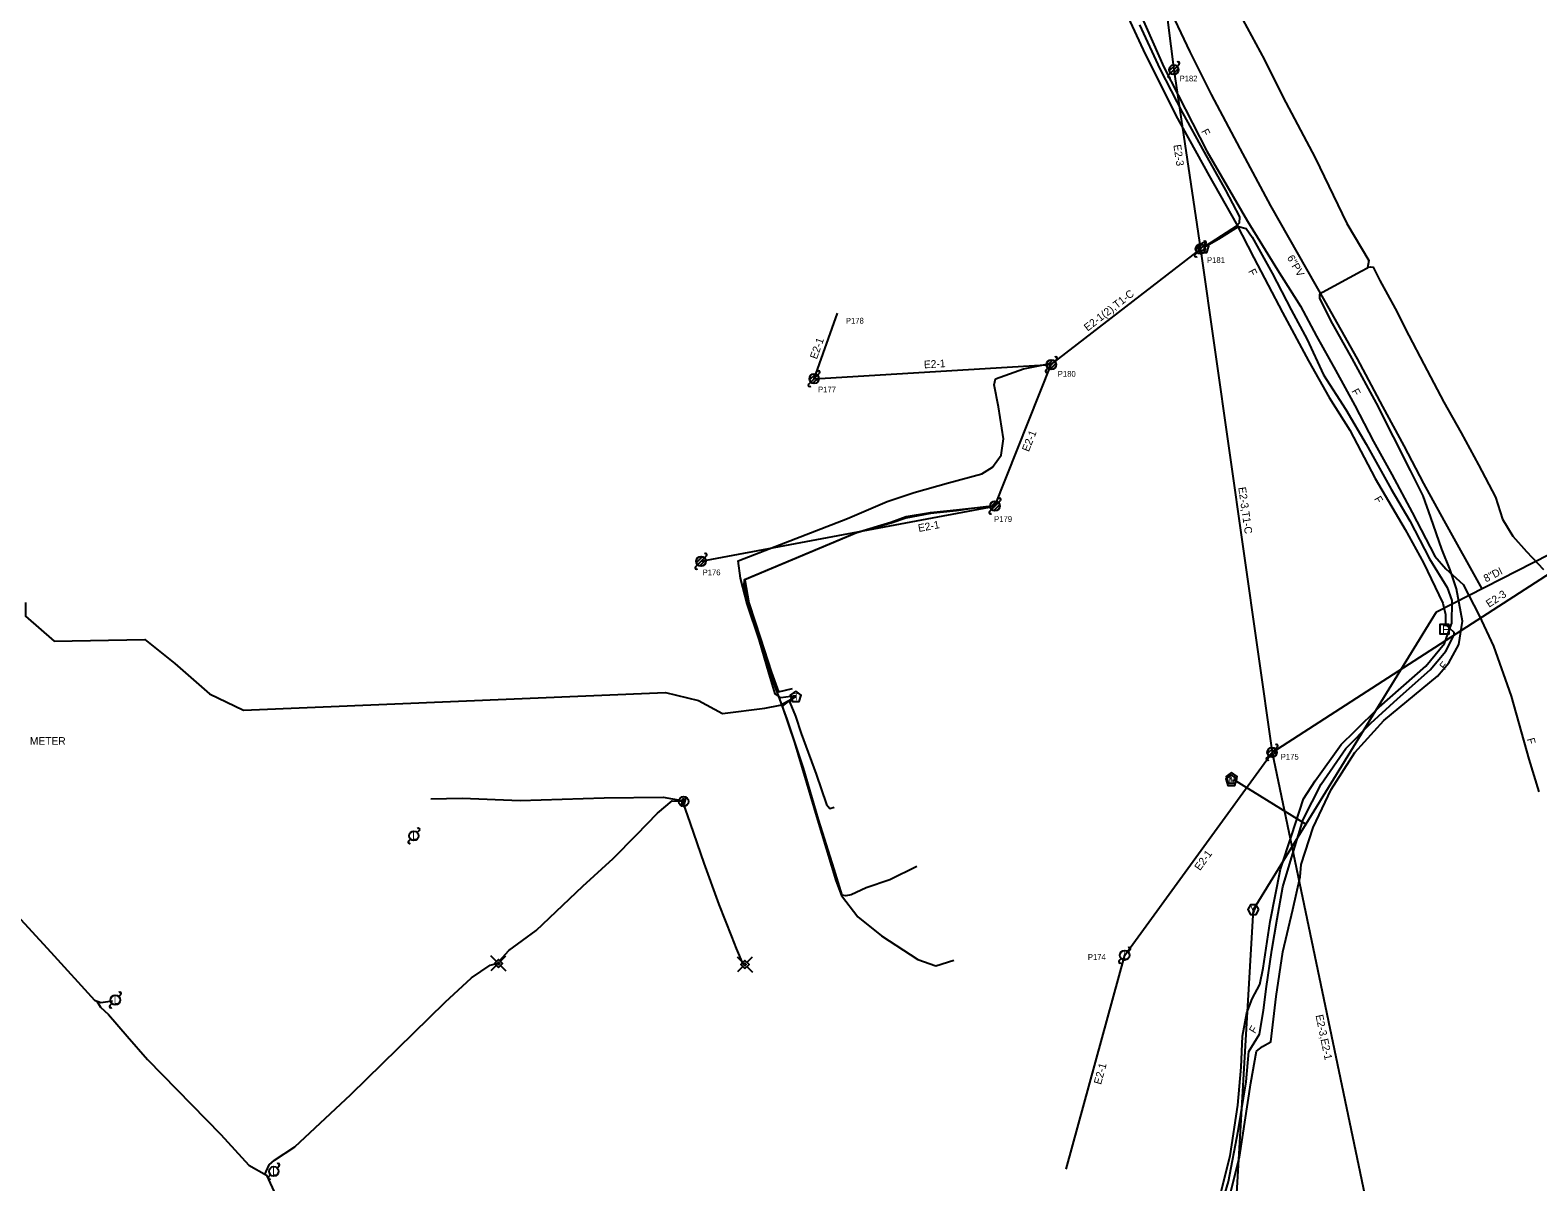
# Model space of a CAD drawing. Extents: x 1741604 to 1825760, y 1164229 to 1194908.
# Drawn here: x 1771540 to 1772328, y 1179258 to 1179860 of the extents above; entities that cross this region are included whole.
import ezdxf

# ---------------------------------------------------------------- set-up
doc = ezdxf.new("R2010")
doc.units = 0
for name, color, linetype in [('RD_EX_SU_Elec', 7, 'Continuous'), ('RD_EX_SU_H2O', 7, 'Continuous'), ('RD_EX_SU_Ovhd', 7, 'Continuous'), ('RD_EX_SU_Pole', 7, 'Continuous'), ('RD_EX_SU_Telecom', 7, 'Continuous'), ('RD_EX_SU_TX_H2O', 7, 'Continuous'), ('RD_EX_SU_TX_Pole', 7, 'Continuous'), ('RD_EX_SU_TX_Telecom', 7, 'Continuous')]:
    doc.layers.add(name, color=color, linetype=linetype)

# ---------------------------------------------------------------- blocks, each defined once
blk = doc.blocks.new('SUE_TPP')
at = {"layer": 'RD_EX_SU_Telecom'}
blk.add_lwpolyline([(0, 3), (-2.85, 0.93), (-1.76, -2.43), (1.76, -2.43), (2.85, 0.93)], close=True, dxfattribs=at)
blk.add_text('T', height=3.75, dxfattribs=at).set_placement((-1.25, -1.88))
blk = doc.blocks.new('SUE_PP')
at = {"layer": 'RD_EX_SU_Pole'}
for p, q in [((-2.41, -0.65), (0.65, 2.41)), ((-1.77, -1.77), (1.77, 1.77)), ((-0.65, -2.41), (2.41, 0.65)), ((1.77, 1.77), (2.83, 2.83)), ((-2.83, -2.83), (-1.77, -1.77))]:
    blk.add_line(p, q, dxfattribs=at)
blk.add_circle((0, 0), 2.5, dxfattribs=at)
for centre, start, end in [((2.3, 3.36), 315, 135), ((-2.3, -3.36), 135, 315)]:
    blk.add_arc(centre, 0.75, start, end, dxfattribs=at)
blk = doc.blocks.new('SUE_WV')
at = {"layer": 'RD_EX_SU_H2O'}
blk.add_lwpolyline([(2.89, 0), (1.44, 2.5), (-1.44, 2.5), (-2.89, 0), (-1.44, -2.5), (1.44, -2.5)], close=True, dxfattribs=at)
blk.add_text('V', height=3.75, dxfattribs=at).set_placement((-1.43, -1.88))
blk = doc.blocks.new('SUE_WM')
at = {"layer": 'RD_EX_SU_H2O'}
blk.add_lwpolyline([(0, 3.05), (-2.9, 0.94), (-1.79, -2.47), (1.79, -2.47), (2.9, 0.94)], close=True, dxfattribs=at)
blk.add_text('M', height=3.75, dxfattribs=at).set_placement((-1.43, -1.88))
blk = doc.blocks.new('SUE_PGP')
at = {"layer": 'RD_EX_SU_Pole'}
for p, q in [((-1.06, 1.06), (-3.89, 3.89)), ((1.02, 1.12), (3.86, 3.96)), ((-1.11, -1.04), (-3.94, -3.87)), ((1.06, -1.06), (3.89, -3.89))]:
    blk.add_line(p, q, dxfattribs=at)
for points in [[(0, -2.12), (2.12, 0), (0, 2.12), (-2.12, 0)], [(0, -0.71), (0.71, 0), (0, 0.71), (-0.71, 0)]]:
    blk.add_lwpolyline(points, close=True, dxfattribs=at)
blk = doc.blocks.new('SUE_ETM')
at = {"layer": 'RD_EX_SU_Elec'}
blk.add_lwpolyline([(1.24, 2.04), (0.23, -1.41), (-0.27, 0.46), (-1.03, -2.36), (-0.34, 1.55), (0.22, -0.39)], close=True, dxfattribs=at)
blk.add_circle((0, 0), 2.55, dxfattribs=at)
blk = doc.blocks.new('SUE_TFOH')
at = {"layer": 'RD_EX_SU_Telecom'}
blk.add_lwpolyline([(2.5, 2.5), (-2.5, 2.5), (-2.5, -2.5), (2.5, -2.5)], close=True, dxfattribs=at)
blk.add_text('F', height=4, dxfattribs=at).set_placement((-1.24, -2))

msp = doc.modelspace()

# ---------------------------------------------------------------- linework, layer by layer
at = {"layer": 'RD_EX_SU_Elec'}
for points in [[(1772003.15, 1179422.94), (1771988.94, 1179416.04), (1771976.63, 1179411.8), (1771968.71, 1179408.19), (1771966.06, 1179407.61), (1771964.07, 1179408.03), (1771959.97, 1179421.64), (1771951.71, 1179447.49), (1771943.82, 1179474.39), (1771935.27, 1179499.99), (1771929.63, 1179515.62), (1771923.97, 1179532.41), (1771917.97, 1179550.92), (1771912.84, 1179569.61), (1771913, 1179572.93), (1771971.57, 1179597.4), (1771989.54, 1179602.85), (1771997.52, 1179605.74), (1772010.31, 1179607.82), (1772023.74, 1179609.16), (1772033.21, 1179610.33), (1772043.6, 1179611.42)], [(1772043.37, 1179610.8), (1772038.42, 1179610.19), (1772033.37, 1179610.02), (1772023.82, 1179608.78), (1772010.3, 1179607.35), (1771997.42, 1179604.94), (1771989.75, 1179602.33), (1771971.82, 1179597.24), (1771913.24, 1179572.7), (1771915.37, 1179560.7), (1771921.38, 1179542.06), (1771927.22, 1179524.24), (1771930.83, 1179514.19), (1771938.11, 1179515.86)], [(1771938.91, 1179512.28), (1771937.33, 1179510.52), (1771936.81, 1179508.68), (1771939.7, 1179501.39), (1771942.68, 1179492.48), (1771950.43, 1179471.23), (1771955.87, 1179455.4), (1771957.58, 1179453.27), (1771959.82, 1179454.03)], [(1771749.22, 1179458.31), (1771765.49, 1179458.69), (1771795.84, 1179457.45), (1771839.68, 1179458.84), (1771870.57, 1179459.1), (1771880.26, 1179457.4)], [(1771785.1, 1179373.67), (1771790, 1179379.09), (1771804.26, 1179389.6), (1771828.59, 1179412.7), (1771844.44, 1179427.1), (1771856.7, 1179439.55), (1771867.61, 1179450.79), (1771875.3, 1179457.22), (1771880.36, 1179457.15)], [(1771880.85, 1179456.32), (1771884.63, 1179445.43), (1771891.89, 1179424.75), (1771899.71, 1179403.11), (1771906.2, 1179386.45), (1771908.72, 1179380.16), (1771912.24, 1179372)], [(1771495.83, 1179439.89), (1771501.37, 1179433.75), (1771509.72, 1179422.81), (1771530.91, 1179399.6), (1771550.59, 1179378.23), (1771573.42, 1179353.09), (1771576.86, 1179351.99), (1771582.81, 1179352.89)], [(1771662.5, 1179262.18), (1771664.79, 1179267.15), (1771667.57, 1179269.62), (1771678.07, 1179276.5), (1771707.31, 1179303.85), (1771756.65, 1179352.07), (1771770.47, 1179364.77), (1771780.21, 1179371.51), (1771784.49, 1179372.44)], [(1771574.77, 1179352.66), (1771576.54, 1179349.44), (1771580.78, 1179345.73), (1771590.55, 1179334.31), (1771601.2, 1179322.13), (1771639.52, 1179282.96), (1771654.13, 1179267.02), (1771663.36, 1179261.68), (1771668.21, 1179251.18), (1771688.65, 1179228.66), (1771709.75, 1179205.57), (1771729.34, 1179184.53), (1771736.98, 1179176.12), (1771741.79, 1179172.64), (1771747.65, 1179171.13), (1771749.97, 1179171.94)]]:
    msp.add_lwpolyline(points, dxfattribs=at)
at = {"layer": 'RD_EX_SU_H2O'}
msp.add_line((1772168.89, 1179468.16), (1772206.36, 1179445.09), dxfattribs=at)
for points in [[(1772034.21, 1180219.13), (1772041.65, 1180163.88), (1772055.06, 1180103.38), (1772065.28, 1180063.73), (1772070.66, 1180043.43), (1772080.89, 1180009.53), (1772086.72, 1179991.37), (1772092.93, 1179973.33), (1772099.51, 1179955.44), (1772100.08, 1179953.93), (1772107.03, 1179935.49), (1772114.36, 1179917.15), (1772120.07, 1179903.57), (1772133.04, 1179875.19), (1772145.72, 1179848.35), (1772156.87, 1179826.17), (1772171.79, 1179797.91), (1772187.78, 1179767.99), (1772216.09, 1179718.41)], [(1772216.09, 1179718.41), (1772233.08, 1179688.13), (1772246.41, 1179663.14), (1772257.57, 1179642.65), (1772267.79, 1179623), (1772278.34, 1179603.73), (1772298.24, 1179568.03)], [(1772274.66, 1179556.01), (1772333.57, 1179586.03)], [(1772037.75, 1179062.48), (1772094.13, 1179117.04), (1772106.13, 1179130.54), (1772119.91, 1179146.76), (1772140.38, 1179171.22), (1772150.65, 1179185.78), (1772153.95, 1179190.3), (1772157.52, 1179195.79), (1772160.75, 1179201.47), (1772163.65, 1179207.33), (1772166.19, 1179213.36), (1772168.38, 1179219.52), (1772178.89, 1179400.48), (1772274.66, 1179556.01)]]:
    msp.add_lwpolyline(points, dxfattribs=at)
at = {"layer": 'RD_EX_SU_Ovhd'}
for p, q in [((1772101.99, 1180118.32), (1772137.33, 1179839.06)), ((1772137.33, 1179839.06), (1772151.25, 1179745.42)), ((1772073.35, 1179685.04), (1772151.25, 1179745.42)), ((1772151.25, 1179745.42), (1772188.69, 1179482.56)), ((1771949.44, 1179677.71), (1771961.61, 1179711.9)), ((1771949.44, 1179677.71), (1772073.35, 1179685.04)), ((1772043.91, 1179611.21), (1772073.35, 1179685.04)), ((1772188.69, 1179482.56), (1772401.05, 1179619.6)), ((1771890.34, 1179582.34), (1772043.91, 1179611.21)), ((1772111.67, 1179376.62), (1772188.69, 1179482.56)), ((1772188.69, 1179482.56), (1772250.24, 1179188.93)), ((1772081.04, 1179264.92), (1772111.67, 1179376.62))]:
    msp.add_line(p, q, dxfattribs=at)
at = {"layer": 'RD_EX_SU_Pole'}
for p, q in [((1772134.92, 1179838.42), (1772137.98, 1179841.48)), ((1772135.56, 1179837.3), (1772139.1, 1179840.83)), ((1772136.68, 1179836.65), (1772139.75, 1179839.71)), ((1772139.1, 1179840.83), (1772140.16, 1179841.89)), ((1772134.5, 1179836.24), (1772135.56, 1179837.3)), ((1772148.84, 1179744.78), (1772151.9, 1179747.84)), ((1772149.49, 1179743.65), (1772153.02, 1179747.19)), ((1772150.61, 1179743.01), (1772153.67, 1179746.07)), ((1772153.02, 1179747.19), (1772154.08, 1179748.25)), ((1772148.43, 1179742.59), (1772149.49, 1179743.65)), ((1772186.28, 1179481.92), (1772189.34, 1179484.98)), ((1772186.93, 1179480.8), (1772190.46, 1179484.33)), ((1772190.46, 1179484.33), (1772191.52, 1179485.39)), ((1772185.87, 1179479.74), (1772186.93, 1179480.8)), ((1772188.05, 1179480.15), (1772191.11, 1179483.21)), ((1771737.5, 1179436.16), (1771738.56, 1179437.22)), ((1771742.1, 1179440.76), (1771743.16, 1179441.82)), ((1772108.85, 1179373.8), (1772109.91, 1179374.86)), ((1772113.44, 1179378.39), (1772114.5, 1179379.45)), ((1771581.53, 1179350.41), (1771582.59, 1179351.47)), ((1771586.12, 1179355), (1771587.18, 1179356.07)), ((1771668.93, 1179265.5), (1771669.99, 1179266.56)), ((1771664.34, 1179260.91), (1771665.4, 1179261.97))]:
    msp.add_line(p, q, dxfattribs=at)
for centre in [(1772137.33, 1179839.06), (1772151.25, 1179745.42), (1772188.69, 1179482.56), (1771740.33, 1179438.99), (1772111.67, 1179376.62), (1771584.36, 1179353.24), (1771667.16, 1179263.74)]:
    msp.add_circle(centre, 2.5, dxfattribs=at)
for centre, start, end in [((1772139.63, 1179842.42), 315, 135), ((1772135.03, 1179835.71), 135, 315), ((1772153.55, 1179748.78), 315, 135), ((1772148.96, 1179742.06), 135, 315), ((1772190.99, 1179485.92), 315, 135), ((1772186.4, 1179479.2), 135, 315), ((1771742.63, 1179442.35), 315, 135), ((1771738.03, 1179435.63), 135, 315), ((1772113.97, 1179379.98), 315, 135), ((1772109.38, 1179373.27), 135, 315), ((1771582.06, 1179349.88), 135, 315), ((1771586.65, 1179356.6), 315, 135), ((1771669.46, 1179267.09), 315, 135), ((1771664.87, 1179260.38), 135, 315)]:
    msp.add_arc(centre, 0.75, start, end, dxfattribs=at)
at = {"layer": 'RD_EX_SU_Telecom'}
for points in [[(1772075.4, 1180171.53), (1772084, 1180132.22), (1772092.38, 1180092.84), (1772098.44, 1180067.59), (1772106.17, 1180042.75), (1772117.88, 1180003.06), (1772126.64, 1179976.91), (1772136.25, 1179950.98), (1772147.19, 1179925.3), (1772162.86, 1179888.41), (1772173.36, 1179865.06), (1772184.66, 1179844.24), (1772194.32, 1179824.98), (1772211.16, 1179792.98), (1772227.79, 1179758.82), (1772239.17, 1179739.37), (1772238.5, 1179735.61)], [(1772036.84, 1180100.1), (1772046.54, 1180052.39), (1772062.7, 1180002.85), (1772074.67, 1179965.1), (1772087.57, 1179929.86), (1772097.64, 1179904.56), (1772111.08, 1179871.59), (1772121.41, 1179849.51), (1772138.33, 1179815.14), (1772155.74, 1179783.62), (1772169.95, 1179758.69), (1772179.21, 1179740.8), (1772194.1, 1179712.23), (1772207.79, 1179687.12), (1772218.45, 1179667.81), (1772229.28, 1179650.86), (1772242.54, 1179625.6), (1772258.24, 1179598.97), (1772267.73, 1179581.63), (1772277.86, 1179560.41), (1772279.28, 1179554.65), (1772279.32, 1179549.33)], [(1772117.04, 1179874.61), (1772132.06, 1179840.41), (1772154.61, 1179796.55), (1772175.85, 1179760.01), (1772191.48, 1179734.5), (1772203.53, 1179715.64), (1772211.89, 1179699.89), (1772221.88, 1179682.21), (1772231.92, 1179663.7), (1772241.72, 1179644.86), (1772251.29, 1179627.63), (1772261.83, 1179607.82), (1772273.72, 1179585), (1772279.5, 1179578.43), (1772288.56, 1179570.29), (1772296.9, 1179554.13), (1772304.39, 1179538.02), (1772313.56, 1179511.86), (1772322.85, 1179478.93), (1772328.03, 1179461.87)], [(1772119.41, 1179862.58), (1772129.98, 1179839.55), (1772141.82, 1179816.59), (1772153.19, 1179796.07), (1772164.43, 1179776.09), (1772171.58, 1179762.18), (1772171.44, 1179758.91), (1772170.1, 1179757.4), (1772156.88, 1179748.9), (1772152.98, 1179746.59)], [(1772153.21, 1179746.42), (1772160.8, 1179750.67), (1772171.21, 1179757.21), (1772175.15, 1179756.07), (1772178.21, 1179751.62), (1772188.67, 1179732.76), (1772198.68, 1179713.66), (1772206.96, 1179698.24), (1772215.53, 1179679.73), (1772227.2, 1179661.58), (1772237.85, 1179643.45), (1772250.94, 1179619.98), (1772260.68, 1179603.52), (1772270.86, 1179583.69), (1772280.18, 1179568.71), (1772282.6, 1179561.84), (1772282.37, 1179549.64)], [(1772164.98, 1179244.95), (1772171.66, 1179271.2), (1772177.58, 1179309.94), (1772180.58, 1179326.59), (1772183.65, 1179328.97), (1772188.1, 1179331.42), (1772190.83, 1179354.99), (1772194.38, 1179378.39), (1772199.47, 1179400.53), (1772203.44, 1179417.57), (1772203.86, 1179424.05), (1772210.14, 1179443.27), (1772219.51, 1179463.23), (1772231.88, 1179482.51), (1772247.09, 1179499.22), (1772275.14, 1179522.29), (1772281.09, 1179529.41), (1772286.28, 1179538.86), (1772288.24, 1179551.16), (1772285.02, 1179568), (1772281.73, 1179577.92), (1772277.37, 1179588.77), (1772271.7, 1179605.21), (1772267.53, 1179616.49), (1772260.97, 1179629.74), (1772243.26, 1179664.9), (1772230.49, 1179688.27), (1772219.34, 1179708.06), (1772213.69, 1179719.72), (1772213.71, 1179721.88), (1772215.03, 1179722.97), (1772235.14, 1179733.83), (1772238.5, 1179735.61)], [(1772238.61, 1179735.79), (1772240.16, 1179736.06), (1772241.55, 1179735.91), (1772245.04, 1179729), (1772252.98, 1179714.3), (1772260.12, 1179700.24), (1772268, 1179685.28), (1772278.35, 1179665.4), (1772287.5, 1179649.46), (1772296.52, 1179632.75), (1772305.38, 1179615.81), (1772309.11, 1179604.36), (1772314.54, 1179595.49), (1772321.52, 1179587.38), (1772330.41, 1179578.03)], [(1771939.95, 1179512.08), (1771931.97, 1179511.09), (1771929.11, 1179513.06), (1771925.95, 1179523.59), (1771920.75, 1179541.57), (1771914.48, 1179560.22), (1771910.93, 1179573.47), (1771909.73, 1179582.62), (1771966.81, 1179604.69), (1771987.57, 1179613.51), (1772001.68, 1179618.22), (1772019.68, 1179623.39), (1772037.09, 1179628.08), (1772042.66, 1179631.5), (1772047.08, 1179637.72), (1772048.35, 1179646.39), (1772045.71, 1179662.94), (1772043.47, 1179674.42), (1772044.15, 1179677.57), (1772058.75, 1179682.79), (1772071.09, 1179685.38), (1772073.52, 1179686.18)], [(1771537.5, 1179560.84), (1771537.41, 1179553.73), (1771552.4, 1179540.67), (1771599.72, 1179541.58), (1771615.51, 1179529.06), (1771633.52, 1179513.12), (1771651.39, 1179504.64), (1771871.79, 1179513.88), (1771888.94, 1179509.59), (1771901.56, 1179502.82), (1771923.61, 1179505.68), (1771931.68, 1179507.21), (1771939.74, 1179511.49)], [(1772158.21, 1179232.3), (1772165.96, 1179258.54), (1772170.89, 1179284.91), (1772175.17, 1179310.46), (1772176.5, 1179326.31), (1772182.12, 1179335.46), (1772184.21, 1179347.69), (1772185.6, 1179359.09), (1772188.54, 1179379.33), (1772191.41, 1179395.61), (1772194.38, 1179412.36), (1772199.38, 1179429.22), (1772204.98, 1179447.59), (1772214.34, 1179465.95), (1772227.2, 1179484.67), (1772240.35, 1179497.73), (1772254.22, 1179510.61), (1772271.28, 1179525.67), (1772279.38, 1179535.43), (1772283.89, 1179544.01), (1772283.87, 1179545.17), (1772279.32, 1179549.33)], [(1772160.3, 1179246.23), (1772166.83, 1179271.88), (1772170.73, 1179298.28), (1772172.56, 1179318.18), (1772173.24, 1179334.35), (1772175.56, 1179346.61), (1772178.22, 1179353.87), (1772182.27, 1179361.27), (1772184.04, 1179369.86), (1772187.73, 1179394.27), (1772193.01, 1179421.59), (1772198.79, 1179439.05), (1772205.06, 1179458.22), (1772211.13, 1179467.7), (1772224.79, 1179486.59), (1772231.9, 1179493.69), (1772244.59, 1179506.22), (1772269.09, 1179527.56), (1772278.69, 1179539.49), (1772282.37, 1179549.64)], [(1771939.9, 1179511.57), (1771937.26, 1179510.25), (1771932.79, 1179506.71), (1771939.2, 1179487.76), (1771951.23, 1179447.35), (1771960.84, 1179415.6), (1771963.77, 1179407.77), (1771972.32, 1179396.71), (1771984.61, 1179386.7), (1772003.58, 1179374.38), (1772013.07, 1179371.17), (1772022.45, 1179374.07)]]:
    msp.add_lwpolyline(points, dxfattribs=at)

# ---------------------------------------------------------------- block references
at = {"layer": 'RD_EX_SU_Elec'}
msp.add_blockref('SUE_ETM', (1771881.24, 1179456.91), dxfattribs=at)
at = {"layer": 'RD_EX_SU_H2O'}
for name, p in [('SUE_WM', (1772167.4, 1179467.82)), ('SUE_WM', (1772167.53, 1179468.98)), ('SUE_WV', (1772178.89, 1179400.48))]:
    msp.add_blockref(name, p, dxfattribs=at)
at = {"layer": 'RD_EX_SU_Pole'}
for name, p in [('SUE_PP', (1772073.35, 1179685.04)), ('SUE_PP', (1771949.44, 1179677.71)), ('SUE_PP', (1772043.91, 1179611.21)), ('SUE_PP', (1771890.34, 1179582.34)), ('SUE_PGP', (1771784.5, 1179372.35)), ('SUE_PGP', (1771913.29, 1179371.75))]:
    msp.add_blockref(name, p, dxfattribs=at)
at = {"layer": 'RD_EX_SU_Telecom'}
for name, p in [('SUE_TPP', (1772152.78, 1179746.06)), ('SUE_TFOH', (1772278.75, 1179546.91)), ('SUE_TPP', (1771939.83, 1179511.59))]:
    msp.add_blockref(name, p, dxfattribs=at)

# ---------------------------------------------------------------- texts
at = {"layer": 'RD_EX_SU_Ovhd'}
for s, rotation, p in [('E2-3', 278.45678, (1772137.11, 1179799.72)), ('E2-1(2),T1-C', 37.77962, (1772092.31, 1179702.27)), ('E2-1', 70.41329, (1771950.84, 1179687.6)), ('E2-1', 3.38347, (1772006.89, 1179683.11)), ('E2-1', 68.25799, (1772061.55, 1179639.26)), ('E2-3,T1-C', 278.10627, (1772171.01, 1179620.87)), ('E2-1', 10.64662, (1772004.13, 1179597.63)), ('E2-3', 32.83412, (1772302.02, 1179558.07)), ('E2-1', 53.98229, (1772150.99, 1179420.5)), ('E2-3,E2-1', 281.83774, (1772211.35, 1179345.2)), ('E2-1', 74.66629, (1772099.3, 1179308.81))]:
    msp.add_text(s, height=4, rotation=rotation, dxfattribs=at).set_placement(p)
at = {"layer": 'RD_EX_SU_Pole'}
for p in [(1771739.47, 1179436.99), (1772110.81, 1179374.62), (1771583.49, 1179351.24), (1771666.3, 1179261.74)]:
    msp.add_text('L', height=4, dxfattribs=at).set_placement(p)
at = {"layer": 'RD_EX_SU_TX_H2O'}
for s, rotation, p in [('6"PV', 299.73165, (1772196.33, 1179740.92)), ('8"DI', 27.00161, (1772300.44, 1179571.27))]:
    msp.add_text(s, height=4, rotation=rotation, dxfattribs=at).set_placement(p)
at = {"layer": 'RD_EX_SU_TX_Pole'}
for s, height, p in [('P182', 3, (1772140.36, 1179832.97)), ('P181', 3, (1772154.69, 1179738.17)), ('P178', 3, (1771966.02, 1179706.49)), ('P180', 3, (1772076.73, 1179678.73)), ('P177', 3, (1771951.5, 1179670.56)), ('P179', 3, (1772043.47, 1179602.91)), ('P176', 3, (1771891.17, 1179575.06)), ('METER', 4, (1771539.7, 1179486.53)), ('P175', 3, (1772193.2, 1179478.78)), ('P174', 3, (1772092.43, 1179374.2))]:
    msp.add_text(s, height=height, dxfattribs=at).set_placement(p)
at = {"layer": 'RD_EX_SU_TX_Telecom'}
for rotation, p in [(297.21549, (1772151.52, 1179806.95)), (297.53809, (1772176.08, 1179733.83)), (298.47352, (1772230.09, 1179671.26)), (300.51369, (1772241.84, 1179614.97)), (50.3252, (1772278.81, 1179525.35)), (285.74881, (1772321.76, 1179489.52)), (58.46677, (1772179.75, 1179335.43))]:
    msp.add_text('F', height=4, rotation=rotation, dxfattribs=at).set_placement(p)

doc.saveas('drawing.dxf')
